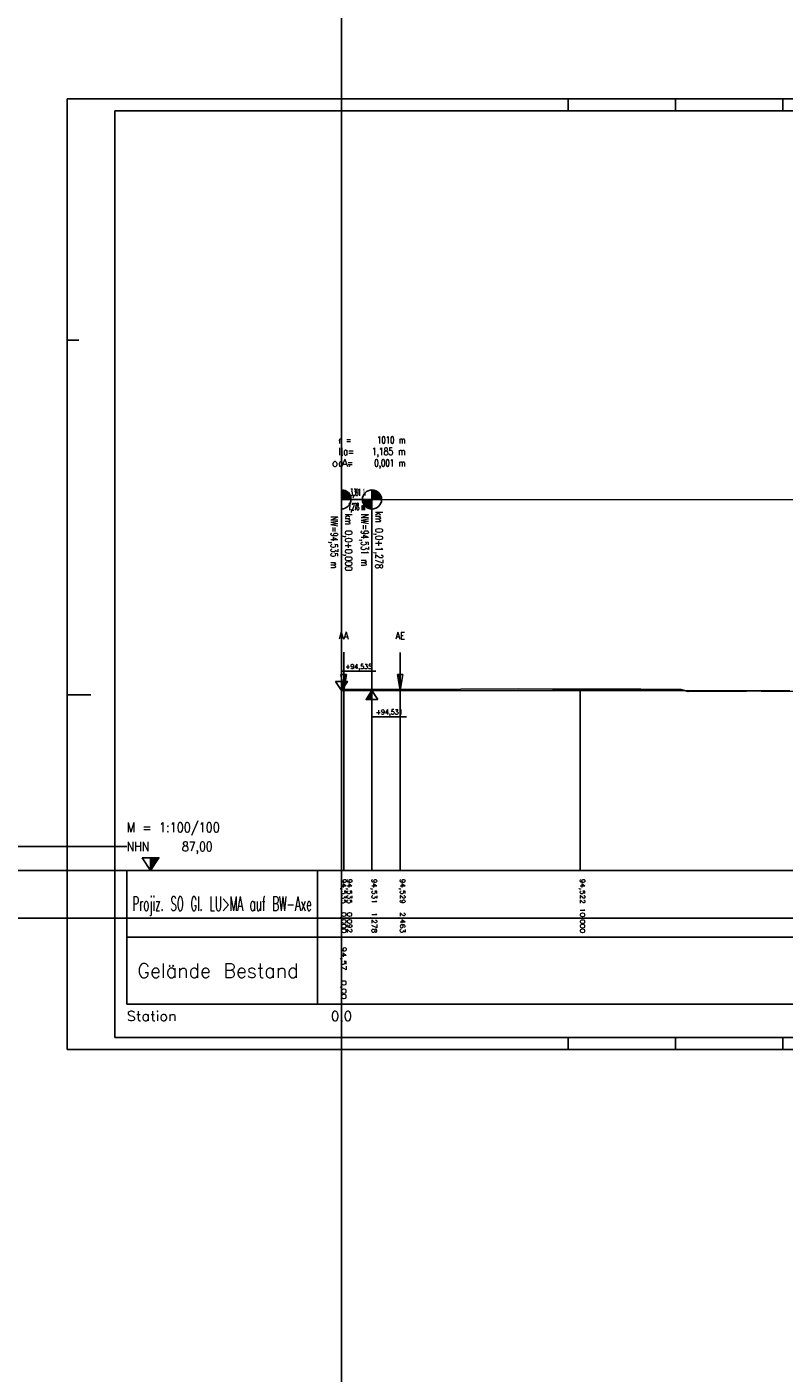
# Model space of a CAD drawing. Header units: metres. Extents: x 3458045 to 3462392, y 5482308 to 5484762.
# Tile 435 of 458: x 3460946 to 3460978, y 5484154 to 5484211. Entities that reach past the tile are written whole.
import ezdxf
from ezdxf.enums import TextEntityAlignment as Align

# ---------------------------------------------------------------- set-up
doc = ezdxf.new("R2010")
doc.units = ezdxf.units.M
doc.linetypes.add('AUSGEZOGEN', pattern=[2, 1, 1])
doc.linetypes.add('LT30003', pattern=[0.2, 0.1, -0.1])
doc.layers.get('0').update_dxf_attribs({"linetype": 'CONTINUOUS'})
for name, color, linetype in [('0000000___LAENG_01_Standard', 1, 'CONTINUOUS'), ('SP_BAUGRUBE-ANKER', 211, 'AUSGEZOGEN'), ('STRAB_BW-Axe_LU-MA_100_100', 1, 'CONTINUOUS')]:
    doc.layers.add(name, color=color, linetype=linetype)
doc.styles.get("Standard").update_dxf_attribs({"font": 'txt.shx'})

# ---------------------------------------------------------------- blocks, each defined once
blk = doc.blocks.new('SYMB53')
at = {"color": 0, "linetype": 'ByBlock'}
for p, q in [((0, 0), (0.748, 0)), ((0.1, 0), (0.1, -0.067)), ((0.15, 0), (0.15, -0.1)), ((0.2, 0), (0.2, -0.133)), ((0.25, 0), (0.25, -0.167)), ((0.3, 0), (0.3, -0.2)), ((0.4, 0), (0.4, -0.267)), ((0.5, 0), (0.5, -0.333)), ((0.55, 0), (0.55, -0.367)), ((0.6, 0), (0.6, -0.4)), ((0.65, 0), (0.65, -0.433)), ((0.05, 0), (0.05, -0.033)), ((0.35, 0), (0.35, -0.233)), ((0.45, 0), (0.45, -0.3)), ((0.7, 0), (0.7, -0.467))]:
    blk.add_line(p, q, dxfattribs=at)
at = {"color": 0, "linetype": 'ByBlock', "flags": 128}
blk.add_lwpolyline([(0.75, 0.5), (0, 0), (0.75, -0.5), (0.75, 0.5)], close=True, dxfattribs=at)
blk = doc.blocks.new('SYMB155')
at = {"color": 0, "linetype": 'ByBlock'}
for p, q in [((0, 0), (0, -2.4)), ((0, -0.02), (0.003, -0.02)), ((0, -0.04), (0.007, -0.04)), ((0, -0.06), (0.01, -0.06)), ((0, -0.08), (0.014, -0.08)), ((0, -0.1), (0.017, -0.1)), ((0, -0.12), (0.02, -0.12)), ((0, -0.14), (0.024, -0.14)), ((0, -0.16), (0.027, -0.16)), ((0, -0.18), (0.031, -0.18)), ((0, -0.2), (0.034, -0.2)), ((0, -0.22), (0.037, -0.22)), ((0, -0.24), (0.041, -0.24)), ((0, -0.26), (0.044, -0.26)), ((0, -0.28), (0.048, -0.28)), ((0, -0.3), (0.051, -0.3)), ((0, -0.32), (0.054, -0.32)), ((0, -0.34), (0.058, -0.34)), ((0, -0.36), (0.061, -0.36)), ((0, -0.38), (0.065, -0.38)), ((0, -0.4), (0.068, -0.4)), ((0, -0.42), (0.071, -0.42)), ((0, -0.44), (0.075, -0.44)), ((0, -0.46), (0.078, -0.46)), ((0, -0.48), (0.082, -0.48)), ((0, -0.5), (0.085, -0.5)), ((0, -0.52), (0.088, -0.52)), ((0, -0.54), (0.092, -0.54)), ((0, -0.56), (0.095, -0.56)), ((0, -0.58), (0.099, -0.58)), ((0, -0.6), (0.102, -0.6)), ((0, -0.62), (0.105, -0.62)), ((0, -0.64), (0.109, -0.64)), ((0, -0.66), (0.112, -0.66)), ((0, -0.68), (0.116, -0.68)), ((0, -0.7), (0.119, -0.7)), ((0, -0.72), (0.122, -0.72)), ((0, -0.74), (0.126, -0.74)), ((0, -0.76), (0.129, -0.76)), ((0, -0.78), (0.133, -0.78)), ((0, -0.8), (0.136, -0.8)), ((0, -0.82), (0.139, -0.82)), ((0, -0.84), (0.143, -0.84)), ((0, -0.86), (0.146, -0.86)), ((0, -0.88), (0.15, -0.88)), ((0, -0.9), (0.153, -0.9)), ((0, -0.92), (0.156, -0.92)), ((0, -0.94), (0.16, -0.94)), ((0, -0.96), (0.163, -0.96)), ((0, -0.98), (0.167, -0.98))]:
    blk.add_line(p, q, dxfattribs=at)
at = {"color": 0, "linetype": 'ByBlock', "flags": 128}
blk.add_lwpolyline([(0.17, -1), (0, 0), (-0.17, -1), (0.17, -1)], close=True, dxfattribs=at)
blk = doc.blocks.new('SYMB156')
at = {"color": 0, "linetype": 'ByBlock'}
for p, q in [((0, 0), (0, -2.4)), ((-0.143, -0.84), (0, -0.84)), ((-0.139, -0.82), (0, -0.82)), ((-0.136, -0.8), (0, -0.8)), ((-0.133, -0.78), (0, -0.78)), ((-0.129, -0.76), (0, -0.76)), ((-0.126, -0.74), (0, -0.74)), ((-0.122, -0.72), (0, -0.72)), ((-0.119, -0.7), (0, -0.7)), ((-0.116, -0.68), (0, -0.68)), ((-0.112, -0.66), (0, -0.66)), ((-0.109, -0.64), (0, -0.64)), ((-0.105, -0.62), (0, -0.62)), ((-0.102, -0.6), (0, -0.6)), ((-0.099, -0.58), (0, -0.58)), ((-0.095, -0.56), (0, -0.56)), ((-0.092, -0.54), (0, -0.54)), ((-0.088, -0.52), (0, -0.52)), ((-0.085, -0.5), (0, -0.5)), ((-0.082, -0.48), (0, -0.48)), ((-0.078, -0.46), (0, -0.46)), ((-0.075, -0.44), (0, -0.44)), ((-0.071, -0.42), (0, -0.42)), ((-0.068, -0.4), (0, -0.4)), ((-0.065, -0.38), (0, -0.38)), ((-0.061, -0.36), (0, -0.36)), ((-0.058, -0.34), (0, -0.34)), ((-0.054, -0.32), (0, -0.32)), ((-0.051, -0.3), (0, -0.3)), ((-0.048, -0.28), (0, -0.28)), ((-0.044, -0.26), (0, -0.26)), ((-0.041, -0.24), (0, -0.24)), ((-0.037, -0.22), (0, -0.22)), ((-0.034, -0.2), (0, -0.2)), ((-0.031, -0.18), (0, -0.18)), ((-0.027, -0.16), (0, -0.16)), ((-0.024, -0.14), (0, -0.14)), ((-0.02, -0.12), (0, -0.12)), ((-0.017, -0.1), (0, -0.1)), ((-0.014, -0.08), (0, -0.08)), ((-0.01, -0.06), (0, -0.06)), ((-0.007, -0.04), (0, -0.04)), ((-0.003, -0.02), (0, -0.02)), ((-0.167, -0.98), (0, -0.98)), ((-0.163, -0.96), (0, -0.96)), ((-0.16, -0.94), (0, -0.94)), ((-0.156, -0.92), (0, -0.92)), ((-0.153, -0.9), (0, -0.9)), ((-0.15, -0.88), (0, -0.88)), ((-0.146, -0.86), (0, -0.86))]:
    blk.add_line(p, q, dxfattribs=at)
at = {"color": 0, "linetype": 'ByBlock', "flags": 128}
blk.add_lwpolyline([(0.17, -1), (0, 0), (-0.17, -1), (0.17, -1)], close=True, dxfattribs=at)

msp = doc.modelspace()

# ---------------------------------------------------------------- hatches: boundary and pattern name
at = {"layer": '0000000___LAENG_01_Standard', "linetype": 'Continuous'}
for points in [[(3460959.5843, 5484190.8172), (3460959.5842, 5484190.8217), (3460959.5841, 5484190.8261), (3460959.5839, 5484190.8306), (3460959.5836, 5484190.8351), (3460959.5833, 5484190.8395), (3460959.583, 5484190.844), (3460959.5826, 5484190.8484), (3460959.5821, 5484190.8529), (3460959.5816, 5484190.8573), (3460959.5811, 5484190.8618), (3460959.5805, 5484190.8662), (3460959.5798, 5484190.8706), (3460959.5791, 5484190.8751), (3460959.5784, 5484190.8795), (3460959.5776, 5484190.8839), (3460959.5767, 5484190.8883), (3460959.5759, 5484190.8926), (3460959.5749, 5484190.897), (3460959.5739, 5484190.9014), (3460959.5729, 5484190.9057), (3460959.5718, 5484190.9101), (3460959.5707, 5484190.9144), (3460959.5695, 5484190.9187), (3460959.5682, 5484190.923), (3460959.567, 5484190.9273), (3460959.5656, 5484190.9315), (3460959.5642, 5484190.9358), (3460959.5628, 5484190.94), (3460959.5613, 5484190.9443), (3460959.5598, 5484190.9485), (3460959.5583, 5484190.9527), (3460959.5567, 5484190.9568), (3460959.555, 5484190.961), (3460959.5533, 5484190.9651), (3460959.5515, 5484190.9692), (3460959.5497, 5484190.9733), (3460959.5479, 5484190.9774), (3460959.546, 5484190.9815), (3460959.5441, 5484190.9855), (3460959.5421, 5484190.9895), (3460959.5401, 5484190.9935), (3460959.538, 5484190.9974), (3460959.5359, 5484191.0014), (3460959.5337, 5484191.0053), (3460959.5315, 5484191.0092), (3460959.5293, 5484191.0131), (3460959.527, 5484191.0169), (3460959.5247, 5484191.0207), (3460959.5223, 5484191.0245), (3460959.5199, 5484191.0283), (3460959.5174, 5484191.032), (3460959.5149, 5484191.0357), (3460959.5124, 5484191.0394), (3460959.5098, 5484191.0431), (3460959.5072, 5484191.0467), (3460959.5045, 5484191.0503), (3460959.5018, 5484191.0539), (3460959.4991, 5484191.0574), (3460959.4963, 5484191.0609), (3460959.4935, 5484191.0644), (3460959.4906, 5484191.0678), (3460959.4877, 5484191.0712), (3460959.4848, 5484191.0746), (3460959.4818, 5484191.0779), (3460959.4788, 5484191.0812), (3460959.4758, 5484191.0845), (3460959.4727, 5484191.0878), (3460959.4696, 5484191.091), (3460959.4664, 5484191.0941), (3460959.4632, 5484191.0973), (3460959.46, 5484191.1004), (3460959.4568, 5484191.1034), (3460959.4535, 5484191.1065), (3460959.4501, 5484191.1094), (3460959.4468, 5484191.1124), (3460959.4434, 5484191.1153), (3460959.44, 5484191.1182), (3460959.4365, 5484191.121), (3460959.433, 5484191.1238), (3460959.4295, 5484191.1266), (3460959.426, 5484191.1293), (3460959.4224, 5484191.132), (3460959.4188, 5484191.1346), (3460959.4151, 5484191.1372), (3460959.4115, 5484191.1398), (3460959.4078, 5484191.1423), (3460959.404, 5484191.1448), (3460959.4003, 5484191.1472), (3460959.3965, 5484191.1496), (3460959.3927, 5484191.152), (3460959.3889, 5484191.1543), (3460959.385, 5484191.1565), (3460959.3811, 5484191.1588), (3460959.3772, 5484191.1609), (3460959.3733, 5484191.1631), (3460959.3694, 5484191.1652), (3460959.3654, 5484191.1672), (3460959.3614, 5484191.1692), (3460959.3574, 5484191.1712), (3460959.3533, 5484191.1731), (3460959.3492, 5484191.1749), (3460959.3452, 5484191.1768), (3460959.3411, 5484191.1785), (3460959.3369, 5484191.1803), (3460959.3328, 5484191.182), (3460959.3286, 5484191.1836), (3460959.3244, 5484191.1852), (3460959.3203, 5484191.1867), (3460959.316, 5484191.1882), (3460959.3118, 5484191.1897), (3460959.3076, 5484191.1911), (3460959.3033, 5484191.1924), (3460959.299, 5484191.1937), (3460959.2947, 5484191.195), (3460959.2904, 5484191.1962), (3460959.2861, 5484191.1974), (3460959.2818, 5484191.1985), (3460959.2774, 5484191.1995), (3460959.2731, 5484191.2005), (3460959.2687, 5484191.2015), (3460959.2643, 5484191.2024), (3460959.2599, 5484191.2033), (3460959.2555, 5484191.2041), (3460959.2511, 5484191.2049), (3460959.2467, 5484191.2056), (3460959.2423, 5484191.2063), (3460959.2379, 5484191.2069), (3460959.2334, 5484191.2075), (3460959.229, 5484191.208), (3460959.2246, 5484191.2085), (3460959.2201, 5484191.2089), (3460959.2156, 5484191.2093), (3460959.2112, 5484191.2096), (3460959.2067, 5484191.2099), (3460959.2023, 5484191.2101), (3460959.1978, 5484191.2103), (3460959.1933, 5484191.2104), (3460959.1888, 5484191.2105), (3460959.1844, 5484191.2105), (3460959.1844, 5484190.8105), (3460959.5844, 5484190.8091), (3460959.5844, 5484190.8127)], [(3460960.8621, 5484190.8129), (3460960.862, 5484190.8173), (3460960.8618, 5484190.8218), (3460960.8616, 5484190.8263), (3460960.8614, 5484190.8307), (3460960.8611, 5484190.8352), (3460960.8607, 5484190.8397), (3460960.8603, 5484190.8441), (3460960.8599, 5484190.8486), (3460960.8594, 5484190.853), (3460960.8588, 5484190.8574), (3460960.8582, 5484190.8619), (3460960.8576, 5484190.8663), (3460960.8569, 5484190.8707), (3460960.8561, 5484190.8751), (3460960.8553, 5484190.8795), (3460960.8545, 5484190.8839), (3460960.8536, 5484190.8883), (3460960.8527, 5484190.8927), (3460960.8517, 5484190.897), (3460960.8506, 5484190.9014), (3460960.8495, 5484190.9057), (3460960.8484, 5484190.91), (3460960.8472, 5484190.9144), (3460960.846, 5484190.9187), (3460960.8447, 5484190.9229), (3460960.8434, 5484190.9272), (3460960.842, 5484190.9315), (3460960.8406, 5484190.9357), (3460960.8391, 5484190.9399), (3460960.8376, 5484190.9441), (3460960.836, 5484190.9483), (3460960.8344, 5484190.9525), (3460960.8327, 5484190.9566), (3460960.831, 5484190.9608), (3460960.8293, 5484190.9649), (3460960.8275, 5484190.969), (3460960.8256, 5484190.9731), (3460960.8238, 5484190.9771), (3460960.8218, 5484190.9812), (3460960.8198, 5484190.9852), (3460960.8178, 5484190.9892), (3460960.8157, 5484190.9931), (3460960.8136, 5484190.9971), (3460960.8115, 5484191.001), (3460960.8093, 5484191.0049), (3460960.807, 5484191.0087), (3460960.8048, 5484191.0126), (3460960.8024, 5484191.0164), (3460960.8, 5484191.0202), (3460960.7976, 5484191.024), (3460960.7952, 5484191.0277), (3460960.7927, 5484191.0314), (3460960.7901, 5484191.0351), (3460960.7876, 5484191.0387), (3460960.7849, 5484191.0424), (3460960.7823, 5484191.046), (3460960.7796, 5484191.0495), (3460960.7768, 5484191.0531), (3460960.7741, 5484191.0566), (3460960.7712, 5484191.06), (3460960.7684, 5484191.0635), (3460960.7655, 5484191.0669), (3460960.7626, 5484191.0703), (3460960.7596, 5484191.0736), (3460960.7566, 5484191.0769), (3460960.7535, 5484191.0802), (3460960.7504, 5484191.0834), (3460960.7473, 5484191.0866), (3460960.7442, 5484191.0898), (3460960.741, 5484191.0929), (3460960.7378, 5484191.096), (3460960.7345, 5484191.0991), (3460960.7312, 5484191.1021), (3460960.7279, 5484191.1051), (3460960.7245, 5484191.1081), (3460960.7211, 5484191.111), (3460960.7177, 5484191.1139), (3460960.7143, 5484191.1167), (3460960.7108, 5484191.1195), (3460960.7073, 5484191.1223), (3460960.7037, 5484191.125), (3460960.7001, 5484191.1277), (3460960.6965, 5484191.1303), (3460960.6929, 5484191.1329), (3460960.6892, 5484191.1355), (3460960.6855, 5484191.138), (3460960.6818, 5484191.1405), (3460960.678, 5484191.1429), (3460960.6743, 5484191.1453), (3460960.6705, 5484191.1476), (3460960.6666, 5484191.1499), (3460960.6628, 5484191.1522), (3460960.6589, 5484191.1544), (3460960.655, 5484191.1566), (3460960.6511, 5484191.1587), (3460960.6471, 5484191.1608), (3460960.6431, 5484191.1629), (3460960.6391, 5484191.1649), (3460960.6351, 5484191.1668), (3460960.6311, 5484191.1687), (3460960.627, 5484191.1706), (3460960.6229, 5484191.1724), (3460960.6188, 5484191.1742), (3460960.6147, 5484191.1759), (3460960.6105, 5484191.1776), (3460960.6064, 5484191.1793), (3460960.6022, 5484191.1808), (3460960.598, 5484191.1824), (3460960.5938, 5484191.1839), (3460960.5896, 5484191.1853), (3460960.5853, 5484191.1867), (3460960.581, 5484191.1881), (3460960.5768, 5484191.1894), (3460960.5725, 5484191.1906), (3460960.5682, 5484191.1919), (3460960.5639, 5484191.193), (3460960.5595, 5484191.1941), (3460960.5552, 5484191.1952), (3460960.5508, 5484191.1962), (3460960.5465, 5484191.1972), (3460960.5421, 5484191.1981), (3460960.5377, 5484191.199), (3460960.5333, 5484191.1998), (3460960.5289, 5484191.2006), (3460960.5245, 5484191.2013), (3460960.5201, 5484191.202), (3460960.5156, 5484191.2026), (3460960.5112, 5484191.2032), (3460960.5067, 5484191.2037), (3460960.5023, 5484191.2041), (3460960.4979, 5484191.2046), (3460960.4934, 5484191.2049), (3460960.4889, 5484191.2053), (3460960.4845, 5484191.2055), (3460960.48, 5484191.2058), (3460960.4755, 5484191.2059), (3460960.4711, 5484191.2061), (3460960.4666, 5484191.2061), (3460960.4621, 5484191.2062), (3460960.4621, 5484190.8062), (3460960.8621, 5484190.8058), (3460960.8621, 5484190.8084)], [(3460960.0621, 5484190.804), (3460960.0622, 5484190.7995), (3460960.0623, 5484190.795), (3460960.0624, 5484190.7905), (3460960.0626, 5484190.7861), (3460960.0629, 5484190.7816), (3460960.0632, 5484190.7771), (3460960.0635, 5484190.7727), (3460960.0639, 5484190.7682), (3460960.0644, 5484190.7638), (3460960.0649, 5484190.7593), (3460960.0654, 5484190.7549), (3460960.066, 5484190.7505), (3460960.0667, 5484190.746), (3460960.0674, 5484190.7416), (3460960.0681, 5484190.7372), (3460960.0689, 5484190.7328), (3460960.0698, 5484190.7284), (3460960.0706, 5484190.724), (3460960.0716, 5484190.7197), (3460960.0726, 5484190.7153), (3460960.0736, 5484190.711), (3460960.0747, 5484190.7066), (3460960.0758, 5484190.7023), (3460960.077, 5484190.698), (3460960.0783, 5484190.6937), (3460960.0795, 5484190.6894), (3460960.0809, 5484190.6851), (3460960.0823, 5484190.6809), (3460960.0837, 5484190.6766), (3460960.0851, 5484190.6724), (3460960.0867, 5484190.6682), (3460960.0882, 5484190.664), (3460960.0898, 5484190.6598), (3460960.0915, 5484190.6557), (3460960.0932, 5484190.6516), (3460960.095, 5484190.6474), (3460960.0968, 5484190.6434), (3460960.0986, 5484190.6393), (3460960.1005, 5484190.6352), (3460960.1024, 5484190.6312), (3460960.1044, 5484190.6272), (3460960.1064, 5484190.6232), (3460960.1085, 5484190.6192), (3460960.1106, 5484190.6153), (3460960.1128, 5484190.6114), (3460960.115, 5484190.6075), (3460960.1172, 5484190.6036), (3460960.1195, 5484190.5998), (3460960.1218, 5484190.5959), (3460960.1242, 5484190.5922), (3460960.1266, 5484190.5884), (3460960.1291, 5484190.5847), (3460960.1316, 5484190.5809), (3460960.1341, 5484190.5773), (3460960.1367, 5484190.5736), (3460960.1393, 5484190.57), (3460960.142, 5484190.5664), (3460960.1447, 5484190.5628), (3460960.1474, 5484190.5593), (3460960.1502, 5484190.5558), (3460960.153, 5484190.5523), (3460960.1559, 5484190.5489), (3460960.1588, 5484190.5455), (3460960.1617, 5484190.5421), (3460960.1647, 5484190.5387), (3460960.1677, 5484190.5354), (3460960.1707, 5484190.5322), (3460960.1738, 5484190.5289), (3460960.1769, 5484190.5257), (3460960.1801, 5484190.5225), (3460960.1833, 5484190.5194), (3460960.1865, 5484190.5163), (3460960.1897, 5484190.5132), (3460960.193, 5484190.5102), (3460960.1964, 5484190.5072), (3460960.1997, 5484190.5043), (3460960.2031, 5484190.5014), (3460960.2065, 5484190.4985), (3460960.21, 5484190.4956), (3460960.2135, 5484190.4928), (3460960.217, 5484190.4901), (3460960.2205, 5484190.4874), (3460960.2241, 5484190.4847), (3460960.2277, 5484190.482), (3460960.2314, 5484190.4794), (3460960.235, 5484190.4769), (3460960.2387, 5484190.4744), (3460960.2425, 5484190.4719), (3460960.2462, 5484190.4695), (3460960.25, 5484190.4671), (3460960.2538, 5484190.4647), (3460960.2576, 5484190.4624), (3460960.2615, 5484190.4601), (3460960.2654, 5484190.4579), (3460960.2693, 5484190.4557), (3460960.2732, 5484190.4536), (3460960.2771, 5484190.4515), (3460960.2811, 5484190.4495), (3460960.2851, 5484190.4475), (3460960.2891, 5484190.4455), (3460960.2932, 5484190.4436), (3460960.2972, 5484190.4417), (3460960.3013, 5484190.4399), (3460960.3054, 5484190.4381), (3460960.3096, 5484190.4364), (3460960.3137, 5484190.4347), (3460960.3179, 5484190.4331), (3460960.322, 5484190.4315), (3460960.3262, 5484190.43), (3460960.3305, 5484190.4285), (3460960.3347, 5484190.427), (3460960.3389, 5484190.4256), (3460960.3432, 5484190.4243), (3460960.3475, 5484190.423), (3460960.3518, 5484190.4217), (3460960.3561, 5484190.4205), (3460960.3604, 5484190.4193), (3460960.3647, 5484190.4182), (3460960.3691, 5484190.4171), (3460960.3734, 5484190.4161), (3460960.3778, 5484190.4152), (3460960.3822, 5484190.4142), (3460960.3866, 5484190.4134), (3460960.3909, 5484190.4126), (3460960.3954, 5484190.4118), (3460960.3998, 5484190.4111), (3460960.4042, 5484190.4104), (3460960.4086, 5484190.4098), (3460960.4131, 5484190.4092), (3460960.4175, 5484190.4087), (3460960.4219, 5484190.4082), (3460960.4264, 5484190.4078), (3460960.4308, 5484190.4074), (3460960.4353, 5484190.4071), (3460960.4398, 5484190.4068), (3460960.4442, 5484190.4066), (3460960.4487, 5484190.4064), (3460960.4532, 5484190.4063), (3460960.4576, 5484190.4062), (3460960.4621, 5484190.4062), (3460960.4621, 5484190.8062), (3460960.0621, 5484190.8075)]]:
    msp.add_hatch(color=2, dxfattribs=at).paths.add_polyline_path(points)

# ---------------------------------------------------------------- linework, layer by layer
at = {"color": 7}
for p, q in [((3460959.1844, 5483787.7725), (3460959.1844, 5484379.7158)), ((3461652.1225, 5484173.2754), (3460922.1225, 5484173.2754))]:
    msp.add_line(p, q, dxfattribs=at)
at = {"layer": '0000000___LAENG_01_Standard', "color": 2}
for p, q in [((3460959.1844, 5484191.2105), (3460959.1844, 5484183.9105)), ((3460959.1844, 5484190.8105), (3460960.4621, 5484190.8062)), ((3460960.4621, 5484191.2062), (3460960.4621, 5484182.8062)), ((3460960.4621, 5484190.8062), (3461000.868, 5484190.764)), ((3460950.1844, 5484175.2754), (3461680.1844, 5484175.2754)), ((3461680.1844, 5484175.2754), (3460950.1844, 5484175.2754)), ((3460950.1844, 5484175.2754), (3460950.1844, 5484172.4754)), ((3460958.1844, 5484175.2754), (3460958.1844, 5484172.4754)), ((3460950.1844, 5484172.4754), (3461680.1844, 5484172.4754)), ((3461680.1844, 5484172.4754), (3460950.1844, 5484172.4754)), ((3460950.1844, 5484172.4754), (3460950.1844, 5484169.6754)), ((3460958.1844, 5484172.4754), (3460958.1844, 5484169.6754)), ((3460950.1844, 5484169.6754), (3461680.1844, 5484169.6754)), ((3460959.1844, 5484169.6754), (3460959.1844, 5484169.4554))]:
    msp.add_line(p, q, dxfattribs=at)
at = {"layer": '0000000___LAENG_01_Standard'}
for p, q in [((3460959.1844, 5484182.8447), (3460959.1844, 5484175.2754)), ((3460959.2768, 5484182.8102), (3460959.2768, 5484175.2754)), ((3460960.4621, 5484182.8069), (3460960.4621, 5484175.2754)), ((3460961.6475, 5484182.8049), (3460961.6475, 5484175.2754)), ((3460969.1844, 5484182.7971), (3460969.1844, 5484175.2754))]:
    msp.add_line(p, q, dxfattribs=at)
at = {"layer": '0000000___LAENG_01_Standard', "color": 2, "flags": 128}
for points in [[(3460959.1844, 5484182.8105), (3460959.1844, 5484183.6105), (3460960.6244, 5484183.6105)], [(3460960.4621, 5484182.8062), (3460960.4621, 5484181.7062), (3460961.9021, 5484181.7062)]]:
    msp.add_lwpolyline(points, dxfattribs=at)
at = {"layer": '0000000___LAENG_01_Standard', "color": 39, "flags": 128}
msp.add_lwpolyline([(3460959.1844, 5484182.8447), (3460964.1844, 5484182.868), (3460966.6179, 5484182.8794), (3460968.026, 5484182.8665), (3460969.1844, 5484182.8654), (3460971.7271, 5484182.863), (3460973.3974, 5484182.8558), (3460973.712, 5484182.7706), (3460974.1844, 5484182.7736), (3460975.0441, 5484182.7792), (3460976.1618, 5484182.7863), (3460976.4636, 5484182.7872), (3460976.7649, 5484182.7823), (3460979.1844, 5484182.7622)], dxfattribs=at)
at = {"layer": '0000000___LAENG_01_Standard', "color": 3, "flags": 128}
msp.add_lwpolyline([(3460959.1844, 5484182.8105), (3460959.2768, 5484182.8102), (3460959.3768, 5484182.8099), (3460959.4768, 5484182.8095), (3460959.5768, 5484182.8092), (3460959.6768, 5484182.8089), (3460959.7768, 5484182.8086), (3460959.8768, 5484182.8083), (3460959.9768, 5484182.8081), (3460960.0768, 5484182.8078), (3460960.1768, 5484182.8075), (3460960.2768, 5484182.8073), (3460960.3768, 5484182.8071), (3460960.4768, 5484182.8068), (3460960.5768, 5484182.8066), (3460960.6768, 5484182.8064), (3460960.7768, 5484182.8062), (3460960.8768, 5484182.806), (3460960.9768, 5484182.8059), (3460961.0768, 5484182.8057), (3460961.1768, 5484182.8055), (3460961.2768, 5484182.8054), (3460961.3768, 5484182.8053), (3460961.4768, 5484182.8051), (3460961.5768, 5484182.805), (3460961.6475, 5484182.8049), (3460977.9759, 5484182.7879)], dxfattribs=at)
at = {"layer": '0000000___LAENG_01_Standard', "color": 2, "linetype": 'LT30003', "flags": 128}
msp.add_lwpolyline([(3460959.2768, 5484182.8102), (3460960.4621, 5484182.8062), (3460961.6475, 5484182.8049)], dxfattribs=at)
at = {"layer": '0000000___LAENG_01_Standard', "color": 2}
for centre, start, end in [((3460959.1844, 5484190.8105), 270, 90), ((3460960.4621, 5484190.8062), 90, 270), ((3460960.4621, 5484190.8062), 270, 90)]:
    msp.add_arc(centre, 0.4, start, end, dxfattribs=at)
at = {"layer": 'SP_BAUGRUBE-ANKER', "color": 1}
for p, q in [((3460950.1844, 5484176.2754), (3460893.1067, 5484176.2754)), ((3460950.1844, 5484175.2754), (3460893.1067, 5484175.2754))]:
    msp.add_line(p, q, dxfattribs=at)
at = {"layer": 'STRAB_BW-Axe_LU-MA_100_100', "color": 4}
for p, q in [((3460968.6844, 5484207.5811), (3460968.6844, 5484207.0811)), ((3460973.1844, 5484207.5811), (3460973.1844, 5484207.0811)), ((3460977.6844, 5484207.5811), (3460977.6844, 5484207.0811)), ((3460947.6844, 5484197.4754), (3460948.1844, 5484197.4754)), ((3460947.6844, 5484182.6254), (3460948.6844, 5484182.6254)), ((3460968.6844, 5484167.7754), (3460968.6844, 5484168.2754)), ((3460973.1844, 5484167.7754), (3460973.1844, 5484168.2754)), ((3460977.6844, 5484167.7754), (3460977.6844, 5484168.2754))]:
    msp.add_line(p, q, dxfattribs=at)
at = {"layer": 'STRAB_BW-Axe_LU-MA_100_100', "color": 4, "flags": 128}
msp.add_lwpolyline([(3460947.6844, 5484167.7754), (3461699.6844, 5484167.7754), (3461699.6844, 5484207.5811), (3460947.6844, 5484207.5811), (3460947.6844, 5484167.7754)], close=True, dxfattribs=at)
at = {"layer": 'STRAB_BW-Axe_LU-MA_100_100', "color": 6, "flags": 128}
msp.add_lwpolyline([(3460949.6844, 5484168.2754), (3461699.1844, 5484168.2754), (3461699.1844, 5484207.0811), (3460949.6844, 5484207.0811), (3460949.6844, 5484168.2754)], close=True, dxfattribs=at)

# ---------------------------------------------------------------- block references
at = {"layer": '0000000___LAENG_01_Standard', "color": 2}
for name, p, xscale, yscale, zscale, rotation in [('SYMB155', (3460959.2768, 5484182.8102), -0.6666666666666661, 0.666666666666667, -0.6666666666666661, 180), ('SYMB156', (3460961.6475, 5484182.8049), -0.6666666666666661, 0.666666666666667, -0.6666666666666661, 180), ('SYMB53', (3460959.1844, 5484182.8105), 0.5, 0.5, 0.5, 90), ('SYMB53', (3460960.4621, 5484182.8062), 0.5, 0.5, 0.5, 270), ('SYMB53', (3460951.1844, 5484175.2754), 0.7000000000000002, 0.7000000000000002, 0.7000000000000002, 90)]:
    msp.add_blockref(name, p, dxfattribs=dict(at, xscale=xscale, yscale=yscale, zscale=zscale, rotation=rotation))

# ---------------------------------------------------------------- texts
for s, height, width, p, p2 in [('r =     1010 m', 0.3, 0.736842, (3460959.0621, 5484193.1462), (3460961.8621, 5484193.1462)), ('lta=   1,185 m', 0.3, 0.777778, (3460959.0621, 5484192.6662), (3460961.8621, 5484192.6662)), ('o.A.', 0.3, 1.142857, (3460958.7844, 5484192.1905), (3460959.5844, 5484192.1905)), ('a =    0,001 m', 0.3, 0.756757, (3460959.0621, 5484192.1862), (3460961.8621, 5484192.1862)), ('AA', 0.3, 0.8, (3460959.0768, 5484184.9602), (3460959.4768, 5484184.9602)), ('AE', 0.3, 0.8, (3460961.4475, 5484184.9549), (3460961.8475, 5484184.9549)), ('+94,535', 0.2, 0.908108, (3460959.3444, 5484183.7105), (3460960.4644, 5484183.7105)), ('+94,531', 0.2, 0.96, (3460960.6221, 5484181.8062), (3460961.7421, 5484181.8062)), ('M = 1:100/100', 0.4, 0.943548, (3460950.1844, 5484176.8754), (3460954.0844, 5484176.8754)), ('NHN    87,00', 0.4, 0.830769, (3460950.1844, 5484176.0754), (3460953.7844, 5484176.0754)), ('Projiz. SO Gl. LU>MA auf BW-Axe', 0.6, 0.444684, (3460950.4268, 5484173.5754), (3460957.942, 5484173.5754)), ('Gelände Bestand', 0.6, 0.794118, (3460950.6344, 5484170.7754), (3460957.3844, 5484170.7754)), ('Station', 0.4, 0.875, (3460950.1844, 5484168.9754), (3460952.2844, 5484168.9754)), ('0,0', 0.4, 1.227273, (3460958.7344, 5484168.9754), (3460959.6344, 5484168.9754))]:
    msp.add_text(s, height=height, dxfattribs=dict(at, width=width)).set_placement(p, p2, align=Align.FIT)
for s, rotation, width, p, p2 in [('-3,391 ‰', 359.80573, 0.4, (3460959.4238, 5484190.9597), (3460960.2238, 5484190.957)), ('1,278 m', 359.80573, 0.4, (3460959.4717, 5484190.3595), (3460960.1717, 5484190.3572)), ('km 0,0+1,278', 270, 0.8, (3460960.6121, 5484190.3062), (3460960.6121, 5484187.9062)), ('NW=94,535 m', 270, 0.698413, (3460958.7344, 5484190.1105), (3460958.7344, 5484187.9105)), ('km 0,0+0,000', 270, 0.827586, (3460959.3344, 5484190.2105), (3460959.3344, 5484187.8105)), ('NW=94,531 m', 270, 0.721311, (3460960.0121, 5484190.2062), (3460960.0121, 5484188.0062))]:
    msp.add_text(s, height=0.3, rotation=rotation, dxfattribs=dict(at, width=width)).set_placement(p, p2, align=Align.FIT)
at = {"layer": '0000000___LAENG_01_Standard'}
for s, width, p, p2 in [('94,535', 1.016129, (3460959.1844, 5484174.9254), (3460959.1844, 5484173.8754)), ('94,535', 1.016129, (3460959.4244, 5484174.9254), (3460959.4244, 5484173.8754)), ('94,531', 1.086207, (3460960.4621, 5484174.9254), (3460960.4621, 5484173.8754)), ('94,529', 1.016129, (3460961.6475, 5484174.9254), (3460961.6475, 5484173.8754)), ('94,522', 1.016129, (3460969.1844, 5484174.9254), (3460969.1844, 5484173.8754)), ('0,000', 1.25, (3460959.1844, 5484173.5254), (3460959.1844, 5484172.6504)), ('0,092', 1.141304, (3460959.4244, 5484173.5254), (3460959.4244, 5484172.6504)), ('1,278', 1.141304, (3460960.4621, 5484173.5254), (3460960.4621, 5484172.6504)), ('2,463', 1.05, (3460961.6475, 5484173.5254), (3460961.6475, 5484172.6504)), ('10,000', 1.26, (3460969.1844, 5484173.7004), (3460969.1844, 5484172.6504)), ('94,57', 1.2, (3460959.1844, 5484172.0754), (3460959.1844, 5484171.0754)), ('0,00', 1.5, (3460959.1844, 5484170.6754), (3460959.1844, 5484169.8754))]:
    msp.add_text(s, height=0.2, rotation=270, dxfattribs=dict(at, width=width)).set_placement(p, p2, align=Align.FIT)

doc.saveas('drawing.dxf')
